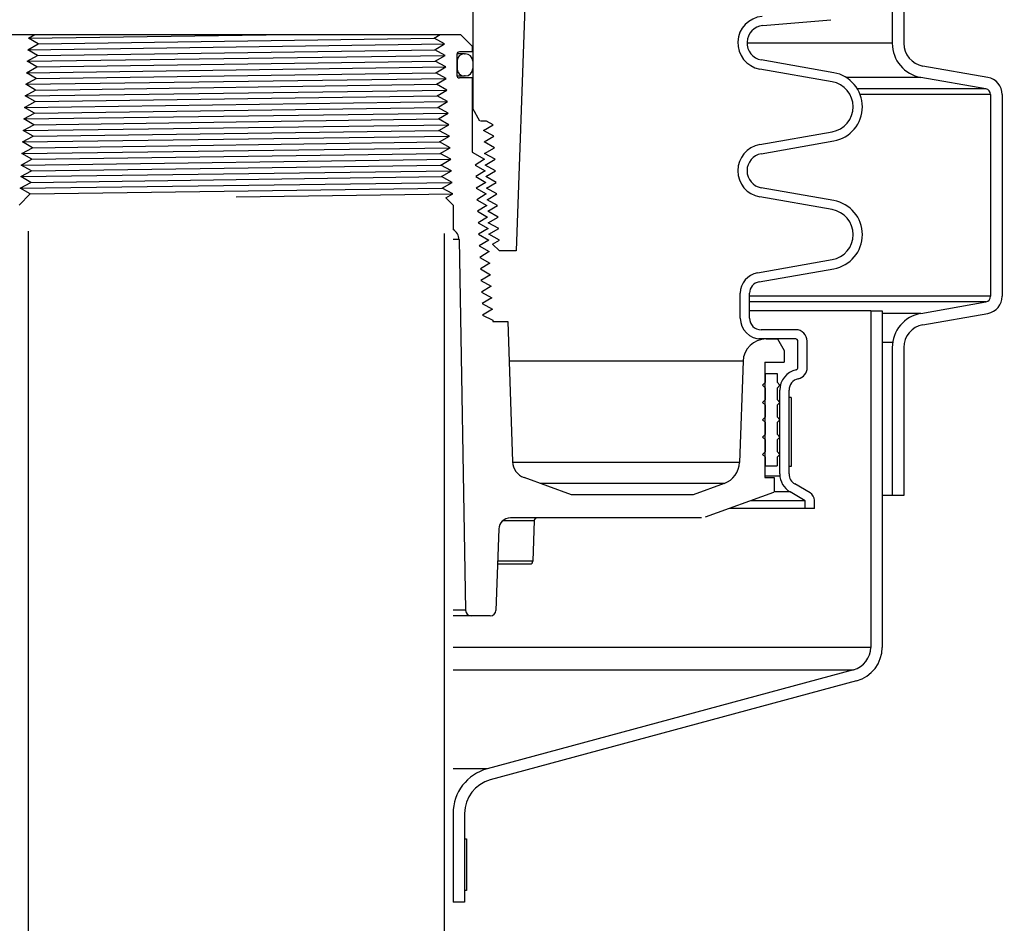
# Model space of a CAD drawing. Extents: x -169 to 7270, y -140 to 2984.
# Tile 352 of 656: x 1758 to 1769, y 960 to 970. Entities that reach past the tile are written whole.
import ezdxf

# ---------------------------------------------------------------- set-up
doc = ezdxf.new("R2010")
doc.units = 0
doc.header["$MEASUREMENT"] = 0
doc.header["$PDSIZE"] = 1
doc.layers.get('DEFPOINTS').update_dxf_attribs({"linetype": 'CONTINUOUS'})
for name, color, linetype in [('DIM', 3, 'CONTINUOUS'), ('GALV-4', 4, 'CONTINUOUS'), ('PEAGRAVEL-HATCH', 3, 'CONTINUOUS'), ('SPILL-BUCKET', 1, 'CONTINUOUS')]:
    doc.layers.add(name, color=color, linetype=linetype)
doc.styles.add('SIMPLEX', font='simplex')
doc.dimstyles.new('DIM64', dxfattribs={"dimscale": 64, "dimtxt": 0.09375, "dimasz": 0.09375, "dimexe": 0.0625, "dimexo": 0.0625, "dimgap": 0.046875, "dimtad": 1, "dimdec": 4, "dimzin": 3, "dimdsep": 46, "dimlunit": 4, "dimtxsty": 'SIMPLEX', "dimcen": 0, "dimclrd": 256, "dimclre": 256, "dimclrt": 256, "dimadec": 0, "dimazin": 0, "dimtfac": 1, "dimtdec": 4, "dimtmove": 0, "dimatfit": 3, "dimfxl": 1, "dimfrac": 2, "dimtolj": 1, "dimtzin": 0, "dimarcsym": 0})

# ---------------------------------------------------------------- blocks, each defined once
blk = doc.blocks.new('*D113')
at = {"layer": 'DEFPOINTS', "color": 0, "transparency": 16777216}
for p in [(1368.547, 978.296), (2031.773, 978.015), (1368.547, 700.523)]:
    blk.add_point(p, dxfattribs=at)
at = {"layer": 'DIM', "lineweight": -2, "transparency": 16777216}
for p, q in [((1368.547, 974.296), (1368.547, 696.523)), ((2031.773, 974.015), (2031.773, 696.523)), ((2025.773, 700.523), (1374.547, 700.523))]:
    blk.add_line(p, q, dxfattribs=at)
at = {"layer": 'DIM', "transparency": 16777216}
for points in [[(1374.547, 701.523), (1374.547, 699.523), (1368.547, 700.523)], [(2025.773, 701.523), (2025.773, 699.523), (2031.773, 700.523)]]:
    blk.add_solid(points, dxfattribs=at)
at = {"layer": 'DIM', "transparency": 16777216, "insert": (1700.16, 708.095), "char_height": 6, "attachment_point": 5, "style": 'SIMPLEX'}
blk.add_mtext('\\A1;55\'-3 1/4" (F.V. TANK SLAB)', dxfattribs=at)

msp = doc.modelspace()

# ---------------------------------------------------------------- hatches: boundary and pattern name
at = {"layer": 'PEAGRAVEL-HATCH'}
h = msp.add_hatch(dxfattribs=at)
h.set_pattern_fill('AR-SAND', color=256, scale=7.5, style=0)
h.set_pattern_definition([(37.5, (-764.896, 31.247), (-0.47245, 14.45118), [0, -11.4, 0, -12.75, 0, -12.1875]), (7.5, (-764.896, 31.247), (13.27333, 21.1661), [0, -6.15, 0, -10.275, 0, -3.9375]), (327.5, (-774.121, 31.247), (23.356064, 0.04244), [0, -3.75, 0, -13.5, 0, -17.625]), (317.5, (-774.12, 31.247), (22.54595, 6.58257), [0, -1.875, 0, -8.85, 0, -10.125])])
h.paths.add_polyline_path([(1693.05631, 968.36731), (1694.31343, 969.62443), (1692.77851, 971.25629), (1692.77851, 973.7036), (1694.63901, 973.7036), (1694.64039, 978.29596), (1752.07893, 978.29596), (1752.07893, 967.14591), (1753.08579, 966.95192), (1753.1529, 965.18198), (1753.38133, 965.18198), (1753.40609, 963.3542), (1757.81793, 961.99078), (1757.89809, 960.77814), (1758.12626, 960.77817), (1758.12908, 935.26576), (1695.77851, 935.26576), (1692.77851, 938.26576)])
h.paths.add_polyline_path([(1687.59219, 930.05404), (1687.59219, 935.93084), (1689.53821, 937.39111), (1690.27814, 939.70884), (1690.27814, 973.7036), (1691.77851, 973.7036), (1691.77851, 938.26576), (1692.95008, 935.43733), (1695.77851, 934.26576), (1758.12554, 934.26576), (1758.12554, 923.08613), (1757.43618, 923.08613), (1757.79742, 917.24243), (1757.10107, 915.87407), (1755.62555, 915.52328), (1754.62555, 917.52328), (1749.96948, 918.21114), (1748.62555, 915.52328), (1739.12555, 915.52328), (1738.12555, 917.52328), (1733.12555, 917.52328), (1732.12555, 915.52328), (1722.62555, 915.52328), (1721.62555, 917.52328), (1716.62555, 917.52328), (1715.62555, 915.52328), (1696.87555, 915.52328), (1695.87555, 917.52328), (1694.9136, 917.52328), (1694.9136, 923.05328), (1693.15624, 927.29592), (1688.49139, 929.05404)])
h = msp.add_hatch(dxfattribs=at)
h.set_pattern_fill('AR-SAND', color=256, scale=7.5, style=0)
h.set_pattern_definition([(37.5, (-893.09, 5e-13), (-0.47245, 14.45118), [0, -11.4, 0, -12.75, 0, -12.1875]), (7.5, (-893.09, 5e-13), (13.27333, 21.1661), [0, -6.15, 0, -10.275, 0, -3.9375]), (327.5, (-902.315, 5e-13), (23.356064, 0.042443), [0, -3.75, 0, -13.5, 0, -17.625]), (317.5, (-902.315, 5e-13), (22.54595, 6.58257), [0, -1.875, 0, -8.85, 0, -10.125])])
h.paths.add_polyline_path([(1762.62272, 960.78247), (1762.7844, 960.78249), (1762.92429, 961.97222), (1767.29132, 963.31274), (1767.36876, 965.18573), (1767.60298, 965.18573), (1767.60298, 966.78697), (1768.66787, 967.34159), (1768.6781, 978.01472), (1785.12234, 978.01472), (1785.12234, 967.23834), (1785.23334, 967.17425), (1785.93696, 967.05019), (1786.08495, 966.96474), (1786.1434, 966.80415), (1786.1434, 965.20292), (1786.45506, 965.20292), (1786.45506, 963.32993), (1790.82209, 961.9894), (1790.89953, 960.79968), (1791.02444, 960.79968), (1791.02362, 935.26579), (1762.62554, 935.26579)])
h.paths.add_polyline_path([(1762.62201, 934.26579), (1791.02362, 934.26579), (1791.02362, 916.69416), (1790.10918, 915.87408), (1788.62201, 915.52328), (1787.62201, 917.52328), (1782.62201, 917.52328), (1781.62201, 915.52328), (1772.12201, 915.52328), (1771.12201, 917.52328), (1766.12201, 917.52328), (1765.12201, 915.52328), (1763.64594, 915.87407), (1762.95013, 917.52328), (1763.31137, 923.08613), (1762.62689, 923.08616)])

# ---------------------------------------------------------------- linework, layer by layer
at = {"layer": 'GALV-4', "color": 1, "linetype": 'Continuous'}
msp.add_lwpolyline([(1762.62201, 967.22357), (1762.62689, 923.08616), (1758.12689, 923.08616), (1758.12201, 967.24928)], dxfattribs=at)
at = {"layer": 'SPILL-BUCKET', "color": 1, "linetype": 'Continuous'}
for p, q in [((1767.47652, 970.48529), (1767.47652, 969.28145)), ((1767.60144, 970.48529), (1767.60144, 969.28145)), ((1763.51126, 970.09345), (1763.40446, 967.03487)), ((1762.93275, 969.783), (1762.93275, 968.57539)), ((1766.07426, 969.47275), (1766.81029, 969.53714)), ((1757.94267, 969.37677), (1762.80134, 969.37677)), ((1758.12135, 969.33749), (1758.19159, 969.37677)), ((1758.22633, 969.27503), (1758.12135, 969.33749)), ((1762.48776, 969.37677), (1762.58033, 969.37677)), ((1762.51437, 969.33749), (1762.58033, 969.37677)), ((1762.62613, 969.27503), (1762.51437, 969.33749)), ((1762.80134, 969.37677), (1762.92626, 969.25186)), ((1758.1144, 969.21257), (1758.22633, 969.27503)), ((1758.2197, 969.15012), (1758.1144, 969.21257)), ((1762.52099, 969.21257), (1762.62613, 969.27503)), ((1762.63309, 969.15012), (1762.52099, 969.21257)), ((1762.92626, 969.1894), (1762.78935, 969.1894)), ((1762.92626, 969.25186), (1762.92626, 969.1894)), ((1758.10744, 969.08766), (1758.2197, 969.15012)), ((1758.21308, 969.0252), (1758.10744, 969.08766)), ((1762.52762, 969.08766), (1762.63309, 969.15012)), ((1762.64005, 969.0252), (1762.52762, 969.08766)), ((1762.76187, 969.16192), (1762.76187, 968.93358)), ((1762.76187, 969.08772), (1762.76262, 969.08772)), ((1762.80699, 969.16767), (1762.76245, 969.16767)), ((1762.76262, 969.08772), (1762.76287, 969.08772)), ((1762.76287, 969.08772), (1762.76287, 969.00777)), ((1762.83384, 969.16767), (1762.80699, 969.16767)), ((1762.84282, 969.16767), (1762.83384, 969.16767)), ((1762.84282, 969.16767), (1762.85281, 969.16767)), ((1762.93275, 969.08772), (1762.93275, 969.00777)), ((1766.8427, 968.96321), (1766.05806, 969.10156)), ((1758.10048, 968.96274), (1758.21308, 969.0252)), ((1762.53424, 968.96274), (1762.64005, 969.0252)), ((1762.76262, 969.00777), (1762.76187, 969.00777)), ((1762.76287, 969.00777), (1762.76262, 969.00777)), ((1766.82535, 968.8648), (1766.04071, 969.00315)), ((1768.5115, 968.91135), (1767.80788, 969.03542)), ((1758.09352, 968.83783), (1758.20646, 968.90029)), ((1758.20646, 968.90029), (1758.10048, 968.96274)), ((1762.64701, 968.90029), (1762.53424, 968.96274)), ((1762.54086, 968.83783), (1762.64701, 968.90029)), ((1762.76251, 968.92783), (1762.80702, 968.92783)), ((1762.92626, 968.9061), (1762.78935, 968.9061)), ((1762.80702, 968.92783), (1762.83385, 968.92783)), ((1762.83385, 968.92783), (1762.84282, 968.92783)), ((1762.85281, 968.92783), (1762.84282, 968.92783)), ((1762.92626, 968.9061), (1762.92626, 968.10357)), ((1768.48981, 968.78834), (1767.78619, 968.9124)), ((1758.08657, 968.71291), (1758.19984, 968.77537)), ((1758.19984, 968.77537), (1758.09352, 968.83783)), ((1762.65396, 968.77537), (1762.54086, 968.83783)), ((1762.54748, 968.71291), (1762.65396, 968.77537)), ((1758.19322, 968.65046), (1758.08657, 968.71291)), ((1762.66092, 968.65046), (1762.54748, 968.71291)), ((1768.54142, 968.72683), (1768.54142, 966.54298)), ((1768.66633, 968.72683), (1768.66633, 966.54298)), ((1758.07961, 968.588), (1758.19322, 968.65046)), ((1758.18659, 968.52554), (1758.07961, 968.588)), ((1762.55411, 968.588), (1762.66092, 968.65046)), ((1762.66788, 968.52554), (1762.55411, 968.588)), ((1762.93113, 968.57539), (1762.92625, 968.57539)), ((1762.93275, 968.57539), (1762.93113, 968.57539)), ((1763.01082, 968.44016), (1762.93275, 968.57539)), ((1758.07265, 968.46309), (1758.18659, 968.52554)), ((1758.17997, 968.40063), (1758.07265, 968.46309)), ((1762.56073, 968.46309), (1762.66788, 968.52554)), ((1762.67483, 968.40063), (1762.56073, 968.46309)), ((1758.0657, 968.33817), (1758.17997, 968.40063)), ((1758.17335, 968.27571), (1758.0657, 968.33817)), ((1762.56735, 968.33817), (1762.67483, 968.40063)), ((1762.68179, 968.27571), (1762.56735, 968.33817)), ((1763.08313, 968.44016), (1763.01555, 968.44016)), ((1763.04883, 968.33817), (1763.15378, 968.40063)), ((1763.16067, 968.27571), (1763.04883, 968.33817)), ((1763.15378, 968.40063), (1763.08313, 968.44016)), ((1758.05874, 968.21326), (1758.17335, 968.27571)), ((1762.57397, 968.21326), (1762.68179, 968.27571)), ((1763.05544, 968.21326), (1763.16067, 968.27571)), ((1766.04071, 968.18517), (1766.82535, 968.32352)), ((1758.05178, 968.08834), (1758.16673, 968.1508)), ((1758.16673, 968.1508), (1758.05874, 968.21326)), ((1762.68875, 968.1508), (1762.57397, 968.21326)), ((1762.58059, 968.08834), (1762.68875, 968.1508)), ((1763.16755, 968.1508), (1763.05544, 968.21326)), ((1763.06206, 968.08834), (1763.16755, 968.1508)), ((1766.05806, 968.08676), (1766.8427, 968.22511)), ((1758.04482, 967.96343), (1758.1601, 968.02588)), ((1758.1601, 968.02588), (1758.05178, 968.08834)), ((1762.6957, 968.02588), (1762.58059, 968.08834)), ((1762.58722, 967.96343), (1762.6957, 968.02588)), ((1762.92626, 968.10357), (1763.06063, 968.02588)), ((1763.06063, 968.02588), (1762.95889, 967.96343)), ((1763.17443, 968.02588), (1763.06206, 968.08834)), ((1763.06867, 967.96343), (1763.17443, 968.02588)), ((1758.15348, 967.90097), (1758.04482, 967.96343)), ((1762.70266, 967.90097), (1762.58722, 967.96343)), ((1762.95889, 967.96343), (1763.06692, 967.90097)), ((1763.18132, 967.90097), (1763.06867, 967.96343)), ((1758.03787, 967.83851), (1758.15348, 967.90097)), ((1758.14686, 967.77606), (1758.03787, 967.83851)), ((1762.59384, 967.83851), (1762.70266, 967.90097)), ((1762.70962, 967.77606), (1762.59384, 967.83851)), ((1763.06692, 967.90097), (1762.96518, 967.83851)), ((1762.96518, 967.83851), (1763.07347, 967.77606)), ((1763.07529, 967.83851), (1763.18132, 967.90097)), ((1763.1882, 967.77606), (1763.07529, 967.83851)), ((1758.03091, 967.7136), (1758.14686, 967.77606)), ((1758.1412, 967.65059), (1758.03091, 967.7136)), ((1762.60046, 967.7136), (1762.70962, 967.77606)), ((1762.71624, 967.65114), (1762.60046, 967.7136)), ((1763.07347, 967.77606), (1762.97147, 967.7136)), ((1762.97147, 967.7136), (1763.08001, 967.65114)), ((1763.0819, 967.7136), (1763.1882, 967.77606)), ((1763.19508, 967.65114), (1763.0819, 967.7136)), ((1766.8427, 967.57935), (1766.05806, 967.7177)), ((1758.1412, 967.65059), (1758.02046, 967.52986)), ((1762.64174, 967.60852), (1762.71624, 967.65114)), ((1762.7204, 967.52986), (1762.64174, 967.60852)), ((1763.08001, 967.65114), (1762.97777, 967.58868)), ((1763.08852, 967.58868), (1763.19508, 967.65114)), ((1766.82535, 967.48094), (1766.04071, 967.61929)), ((1762.7204, 967.52986), (1762.7204, 967.26493)), ((1762.97777, 967.58868), (1763.08656, 967.52623)), ((1763.08656, 967.52623), (1762.98406, 967.46377)), ((1763.20197, 967.52623), (1763.08852, 967.58868)), ((1763.09514, 967.46377), (1763.20197, 967.52623)), ((1762.98406, 967.46377), (1763.09311, 967.40131)), ((1763.09311, 967.40131), (1762.99035, 967.33885)), ((1763.20885, 967.40131), (1763.09514, 967.46377)), ((1763.10175, 967.33885), (1763.20885, 967.40131)), ((1762.99035, 967.33885), (1763.09965, 967.2764)), ((1763.09965, 967.2764), (1762.99664, 967.21394)), ((1763.21573, 967.2764), (1763.10175, 967.33885)), ((1763.10837, 967.21394), (1763.21573, 967.2764)), ((1762.99664, 967.21394), (1763.1062, 967.15148)), ((1763.22235, 967.15148), (1763.10837, 967.21394)), ((1762.78576, 967.1573), (1762.85581, 963.14427)), ((1763.1062, 967.15148), (1763.00293, 967.08902)), ((1763.00293, 967.08902), (1763.11274, 967.02657)), ((1763.14889, 967.10875), (1763.22235, 967.15148)), ((1763.22277, 967.03487), (1763.14889, 967.10875)), ((1763.11274, 967.02657), (1763.00922, 966.96411)), ((1763.00922, 966.96411), (1763.11929, 966.90165)), ((1763.40446, 967.03487), (1763.22277, 967.03487)), ((1763.11929, 966.90165), (1763.01552, 966.8392)), ((1766.01657, 966.79705), (1766.82535, 966.93966)), ((1763.01552, 966.8392), (1763.12584, 966.77674)), ((1763.12584, 966.77674), (1763.02181, 966.71428)), ((1766.03393, 966.69864), (1766.8427, 966.84125)), ((1763.02181, 966.71428), (1763.13238, 966.65182)), ((1763.13238, 966.65182), (1763.0281, 966.58937)), ((1763.0281, 966.58937), (1763.13893, 966.52691)), ((1763.13893, 966.52691), (1763.03439, 966.46445)), ((1765.83077, 966.3057), (1765.83077, 966.57563)), ((1765.9307, 966.3057), (1765.9307, 966.57563)), ((1763.03439, 966.46445), (1763.14548, 966.40199)), ((1767.78619, 966.35741), (1768.48981, 966.48147)), ((1763.14548, 966.40199), (1763.04068, 966.33954)), ((1763.04068, 966.33954), (1763.1516, 966.28509)), ((1767.80788, 966.23439), (1768.5115, 966.35846)), ((1763.1516, 966.28509), (1763.1516, 966.26952)), ((1763.1516, 966.26952), (1763.31211, 966.26952)), ((1763.31211, 966.26952), (1763.36513, 964.75106)), ((1766.43036, 966.18078), (1766.05562, 966.18078)), ((1766.04944, 966.08085), (1766.03092, 966.08085)), ((1766.05562, 966.08085), (1766.04944, 966.08085)), ((1766.43036, 966.08085), (1766.05562, 966.08085)), ((1766.10951, 966.08085), (1766.23333, 966.08085)), ((1766.23333, 966.08085), (1766.30545, 965.95594)), ((1766.45535, 965.77202), (1766.45535, 966.05587)), ((1766.55528, 965.77202), (1766.55528, 966.05587)), ((1766.30545, 965.95594), (1766.30545, 965.83102)), ((1767.47652, 965.98836), (1767.47652, 964.38713)), ((1767.60144, 965.98836), (1767.60144, 964.38713)), ((1765.85983, 965.83974), (1765.82156, 964.74383)), ((1766.09459, 965.83102), (1766.30545, 965.83102)), ((1766.09459, 965.83102), (1766.09459, 964.58187)), ((1766.25798, 964.61935), (1766.25798, 965.52777)), ((1766.35791, 964.61935), (1766.35791, 965.52777)), ((1764.00216, 964.3945), (1763.48831, 964.58153)), ((1765.65733, 964.51778), (1765.31862, 964.3945)), ((1766.09459, 964.58187), (1766.19615, 964.58187)), ((1766.19615, 964.58187), (1766.19615, 964.42366)), ((1766.58663, 964.41518), (1766.42037, 964.51117)), ((1765.31862, 964.3945), (1764.00216, 964.3945)), ((1766.18916, 964.42062), (1765.45169, 964.15221)), ((1766.53342, 964.33051), (1766.3704, 964.42463)), ((1766.53342, 964.2466), (1766.53342, 964.33051)), ((1766.63335, 964.2466), (1766.63335, 964.33426)), ((1767.60144, 964.38713), (1767.47652, 964.38713)), ((1766.63335, 964.2466), (1766.53342, 964.2466)), ((1763.25887, 964.11453), (1763.3458, 964.11453)), ((1765.40897, 964.14467), (1763.34029, 964.14467)), ((1763.3458, 964.11453), (1763.42135, 964.11453)), ((1763.42135, 964.11453), (1763.48454, 964.11453)), ((1763.48454, 964.11453), (1763.53456, 964.11453)), ((1763.53456, 964.11453), (1763.57075, 964.11453)), ((1763.57075, 964.11453), (1763.59266, 964.11453)), ((1763.59999, 964.11453), (1763.58465, 963.67515)), ((1763.59266, 964.11453), (1763.59999, 964.11453)), ((1763.21545, 964.02412), (1763.18469, 963.14318)), ((1763.2022, 963.64501), (1763.29142, 963.64501)), ((1763.28849, 963.67515), (1763.20331, 963.67515)), ((1763.36436, 963.67515), (1763.28849, 963.67515)), ((1763.29142, 963.64501), (1763.36913, 963.64501)), ((1763.43007, 963.67515), (1763.36436, 963.67515)), ((1763.36913, 963.64501), (1763.43423, 963.64501)), ((1763.48487, 963.67515), (1763.43007, 963.67515)), ((1763.43423, 963.64501), (1763.48584, 963.64501)), ((1763.52815, 963.67515), (1763.48487, 963.67515)), ((1763.48584, 963.64501), (1763.52322, 963.64501)), ((1763.52322, 963.64501), (1763.54586, 963.64501)), ((1763.55942, 963.67515), (1763.52815, 963.67515)), ((1763.54586, 963.64501), (1763.55344, 963.64501)), ((1763.57833, 963.67515), (1763.55942, 963.67515)), ((1763.58465, 963.67515), (1763.57833, 963.67515)), ((1763.12227, 963.0829), (1762.91825, 963.0829))]:
    msp.add_line(p, q, dxfattribs=at)
at = {"layer": 'SPILL-BUCKET', "color": 8}
for p, q in [((1758.12135, 969.33749), (1760.95211, 969.37677)), ((1758.22633, 969.27503), (1762.51437, 969.33749)), ((1758.1144, 969.21257), (1762.62613, 969.27503)), ((1758.2197, 969.15012), (1762.52099, 969.21257)), ((1758.10744, 969.08766), (1762.63309, 969.15012)), ((1758.21308, 969.0252), (1762.52762, 969.08766)), ((1758.10048, 968.96274), (1762.64005, 969.0252)), ((1758.09352, 968.83783), (1762.64701, 968.90029)), ((1758.20646, 968.90029), (1762.53424, 968.96274)), ((1758.08657, 968.71291), (1762.65396, 968.77537)), ((1758.19984, 968.77537), (1762.54086, 968.83783)), ((1758.19322, 968.65046), (1762.54748, 968.71291)), ((1758.07961, 968.588), (1762.66092, 968.65046)), ((1758.18659, 968.52554), (1762.55411, 968.588)), ((1758.07265, 968.46309), (1762.66788, 968.52554)), ((1758.17997, 968.40063), (1762.56073, 968.46309)), ((1758.0657, 968.33817), (1762.67483, 968.40063)), ((1758.17335, 968.27571), (1762.56735, 968.33817)), ((1758.05874, 968.21326), (1762.68179, 968.27571)), ((1758.05178, 968.08834), (1762.68875, 968.1508)), ((1758.04482, 967.96343), (1762.6957, 968.02588)), ((1758.1601, 968.02588), (1762.58059, 968.08834)), ((1758.15348, 967.90097), (1762.58722, 967.96343)), ((1758.03787, 967.83851), (1762.70266, 967.90097)), ((1758.14686, 967.77606), (1762.59384, 967.83851)), ((1758.03091, 967.7136), (1762.70962, 967.77606)), ((1758.14176, 967.65116), (1762.60046, 967.7136)), ((1760.372, 967.61985), (1762.71624, 967.65114))]:
    msp.add_line(p, q, dxfattribs=at)
at = {"layer": 'SPILL-BUCKET', "color": 7}
for p, q in [((1767.47652, 969.28145), (1765.90328, 969.28145)), ((1767.78619, 968.9124), (1766.9755, 968.9124)), ((1768.48981, 968.78834), (1767.09814, 968.78834)), ((1768.54142, 968.72683), (1767.1281, 968.72683)), ((1762.78576, 967.1573), (1762.7204, 967.1573)), ((1768.54142, 966.54298), (1765.9307, 966.54298)), ((1768.48981, 966.48147), (1765.9307, 966.48147)), ((1767.24231, 966.38576), (1765.9307, 966.38576)), ((1767.78619, 966.35741), (1767.36722, 966.35741)), ((1767.48024, 966.04099), (1767.36722, 966.04099)), ((1765.85983, 965.83974), (1763.32712, 965.83974)), ((1765.82156, 964.74383), (1763.36539, 964.74383)), ((1765.65733, 964.51778), (1763.66346, 964.51778)), ((1766.25919, 964.59608), (1766.09459, 964.59608)), ((1766.3704, 964.42463), (1766.19615, 964.42463)), ((1766.53342, 964.33051), (1765.94158, 964.33051)), ((1767.47652, 964.38713), (1767.36722, 964.38713)), ((1766.53342, 964.2466), (1765.71102, 964.2466)), ((1762.85581, 963.14427), (1762.7204, 963.14427)), ((1762.91825, 963.0829), (1762.7204, 963.0829)), ((1767.24231, 962.74227), (1762.7204, 962.74227)), ((1762.7204, 962.50095), (1767.05714, 962.50095)), ((1763.09074, 961.42811), (1762.7204, 961.42811))]:
    msp.add_line(p, q, dxfattribs=at)
at = {"layer": 'SPILL-BUCKET', "color": 8, "linetype": 'Continuous'}
msp.add_line((1758.16673, 968.1508), (1762.57397, 968.21326), dxfattribs=at)
at = {"layer": 'SPILL-BUCKET', "linetype": 'Continuous'}
for p, q in [((1767.24231, 966.38576), (1767.24231, 962.74227)), ((1767.24231, 966.38576), (1767.36722, 966.38576)), ((1767.36722, 966.38576), (1767.36722, 962.74227)), ((1767.05714, 962.50095), (1763.09074, 961.42812)), ((1767.08947, 962.38029), (1763.12307, 961.30745)), ((1762.7204, 960.94548), (1762.7204, 959.98388)), ((1762.84531, 960.94548), (1762.84531, 959.98388)), ((1762.84531, 959.98388), (1762.7204, 959.98388))]:
    msp.add_line(p, q, dxfattribs=at)
at = {"layer": 'SPILL-BUCKET', "color": 7, "linetype": 'Continuous'}
for p, q in [((1766.10096, 965.70611), (1766.09458, 965.70611)), ((1766.10309, 965.70611), (1766.10096, 965.70611)), ((1766.10309, 965.61242), (1766.10309, 965.70611)), ((1766.10309, 965.70611), (1766.228, 965.70611)), ((1766.228, 965.70611), (1766.228, 965.61242)), ((1766.07186, 965.58119), (1766.10309, 965.61242)), ((1766.10309, 965.54996), (1766.07186, 965.58119)), ((1766.10096, 965.61242), (1766.09458, 965.61242)), ((1766.10309, 965.61242), (1766.10096, 965.61242)), ((1766.228, 965.61242), (1766.25923, 965.58119)), ((1766.25923, 965.58119), (1766.228, 965.54996)), ((1766.10096, 965.54996), (1766.09458, 965.54996)), ((1766.10309, 965.54996), (1766.10096, 965.54996)), ((1766.10309, 965.42505), (1766.10309, 965.54996)), ((1766.228, 965.54996), (1766.228, 965.42505)), ((1766.07186, 965.39382), (1766.10309, 965.42505)), ((1766.10309, 965.36259), (1766.07186, 965.39382)), ((1766.10096, 965.42505), (1766.09458, 965.42505)), ((1766.10096, 965.36259), (1766.09458, 965.36259)), ((1766.10309, 965.42505), (1766.10096, 965.42505)), ((1766.10309, 965.36259), (1766.10096, 965.36259)), ((1766.10309, 965.23768), (1766.10309, 965.36259)), ((1766.228, 965.42505), (1766.25923, 965.39382)), ((1766.25923, 965.39382), (1766.228, 965.36259)), ((1766.228, 965.36259), (1766.228, 965.23768)), ((1766.3829, 965.4489), (1766.35791, 965.4489)), ((1766.35791, 964.69941), (1766.35791, 965.4489)), ((1766.3829, 965.4489), (1766.3829, 964.69941)), ((1766.07186, 965.20645), (1766.10309, 965.23768)), ((1766.10309, 965.17522), (1766.07186, 965.20645)), ((1766.10096, 965.23768), (1766.09458, 965.23768)), ((1766.10096, 965.17522), (1766.09458, 965.17522)), ((1766.10309, 965.23768), (1766.10096, 965.23768)), ((1766.10309, 965.17522), (1766.10096, 965.17522)), ((1766.10309, 965.0503), (1766.10309, 965.17522)), ((1766.228, 965.23768), (1766.25923, 965.20645)), ((1766.25923, 965.20645), (1766.228, 965.17522)), ((1766.228, 965.17522), (1766.228, 965.0503)), ((1766.07186, 965.01908), (1766.10309, 965.0503)), ((1766.10096, 965.0503), (1766.09458, 965.0503)), ((1766.10309, 965.0503), (1766.10096, 965.0503)), ((1766.228, 965.0503), (1766.25923, 965.01908)), ((1766.10309, 964.98785), (1766.07186, 965.01908)), ((1766.07632, 965.02354), (1766.07444, 965.0165)), ((1766.10096, 964.98785), (1766.09458, 964.98785)), ((1766.10309, 964.98785), (1766.10096, 964.98785)), ((1766.10309, 964.86293), (1766.10309, 964.98785)), ((1766.25923, 965.01908), (1766.228, 964.98785)), ((1766.228, 964.98785), (1766.228, 964.86293)), ((1766.07186, 964.8317), (1766.10309, 964.86293)), ((1766.10309, 964.80048), (1766.07186, 964.8317)), ((1766.10096, 964.86293), (1766.09458, 964.86293)), ((1766.10309, 964.86293), (1766.10096, 964.86293)), ((1766.228, 964.86293), (1766.25923, 964.8317)), ((1766.25923, 964.8317), (1766.228, 964.80048)), ((1766.10096, 964.80048), (1766.09458, 964.80048)), ((1766.10309, 964.80048), (1766.10096, 964.80048)), ((1766.10309, 964.70679), (1766.10309, 964.80048)), ((1766.228, 964.80048), (1766.228, 964.70679)), ((1766.10096, 964.70679), (1766.09458, 964.70679)), ((1766.10309, 964.70679), (1766.10096, 964.70679)), ((1766.10309, 964.70679), (1766.228, 964.70679)), ((1766.3829, 964.69941), (1766.35791, 964.69941)), ((1762.84531, 960.67092), (1762.8653, 960.67092)), ((1762.84531, 960.67092), (1762.84531, 960.1088)), ((1762.8653, 960.67092), (1762.8653, 960.1088)), ((1762.8653, 960.1088), (1762.84531, 960.1088))]:
    msp.add_line(p, q, dxfattribs=at)
at = {"layer": 'SPILL-BUCKET', "color": 1, "linetype": 'Continuous'}
for centre, radius, start, end in [((1766.0906, 969.28609), 0.2873, 95, 260), ((1766.0906, 969.28609), 0.18737, 95, 260), ((1762.78935, 969.16192), 0.02748, 90, 180), ((1767.85127, 969.28145), 0.37474, 180, 260), ((1767.85127, 969.28145), 0.24983, 180, 260.000001), ((1762.84282, 969.08772), 0.07995, 90, 180), ((1762.85281, 969.08772), 0.07995, 0, 90), ((1762.84282, 969.00777), 0.07995, 180, 270), ((1762.85281, 969.00777), 0.07995, 270, 0), ((1762.78935, 968.93358), 0.02748, 180, 270), ((1766.77763, 968.59416), 0.37474, 280, 80), ((1768.47896, 968.72683), 0.18737, 0, 80), ((1766.77763, 968.59416), 0.27481, 280, 80), ((1768.47896, 968.72683), 0.06246, 0, 80.000001), ((1766.0906, 967.90223), 0.2873, 100, 260), ((1766.0906, 967.90223), 0.18737, 100, 260), ((1766.77763, 967.2103), 0.37474, 280, 80), ((1766.77763, 967.2103), 0.27481, 280, 80), ((1762.66086, 967.15512), 0.12491, 1, 61.535395), ((1766.05562, 966.57563), 0.22485, 100, 180), ((1766.05562, 966.57563), 0.12491, 99.999999, 180), ((1768.47896, 966.54298), 0.06246, 279.999999, 0), ((1768.47896, 966.54298), 0.18737, 280, 0), ((1767.85127, 965.98836), 0.37474, 100, 180), ((1766.05562, 966.3057), 0.22485, 180, 270), ((1766.05562, 966.3057), 0.12491, 180, 270), ((1767.85127, 965.98836), 0.24983, 99.999999, 180), ((1766.43036, 966.05587), 0.12491, 0, 90), ((1766.10951, 965.83102), 0.24983, 90, 178), ((1766.43036, 966.05587), 0.02498, 0, 90), ((1766.48283, 965.52777), 0.22485, 102.122352, 180), ((1766.43036, 965.77202), 0.02498, 282.122353, 0), ((1766.43036, 965.77202), 0.12491, 282.122352, 0), ((1766.48283, 965.52777), 0.12491, 102.122352, 180), ((1763.55239, 964.7576), 0.18737, 182, 250), ((1765.57188, 964.75255), 0.24983, 290.000001, 358), ((1766.48283, 964.61935), 0.22485, 180, 240), ((1766.48283, 964.61935), 0.12491, 180, 240), ((1766.53991, 964.33426), 0.09344, 0, 60.000001), ((1763.34029, 964.01976), 0.12491, 90, 178), ((1763.6312, 964.11344), 0.03123, 90, 178), ((1763.55344, 963.67624), 0.03123, 270, 358), ((1762.91825, 963.14536), 0.06246, 181, 270), ((1763.12227, 963.14536), 0.06246, 270, 358)]:
    msp.add_arc(centre, radius, start, end, dxfattribs=at)
at = {"layer": 'SPILL-BUCKET', "linetype": 'Continuous'}
for centre, radius, start, end in [((1766.99248, 962.74227), 0.24983, 285, 0), ((1766.99248, 962.74227), 0.37474, 284.999999, 0), ((1763.22006, 960.94548), 0.49966, 105, 180), ((1763.22006, 960.94548), 0.37474, 104.999999, 180)]:
    msp.add_arc(centre, radius, start, end, dxfattribs=at)

# ---------------------------------------------------------------- dimensions: what is measured, and where the dimension line sits
at = {"layer": 'DIM'}
dim = msp.add_linear_dim(base=(1368.54722, 700.52328), p1=(2031.77254, 978.01471), p2=(1368.54722, 978.29596), angle=180, text='<> (F.V. TANK SLAB)', dimstyle='DIM64', dxfattribs=at)
dim.commit()
dim.dimension.update_dxf_attribs({"geometry": '*D113', "text_midpoint": (1700.15988, 708.09471)})

doc.saveas('drawing.dxf')
